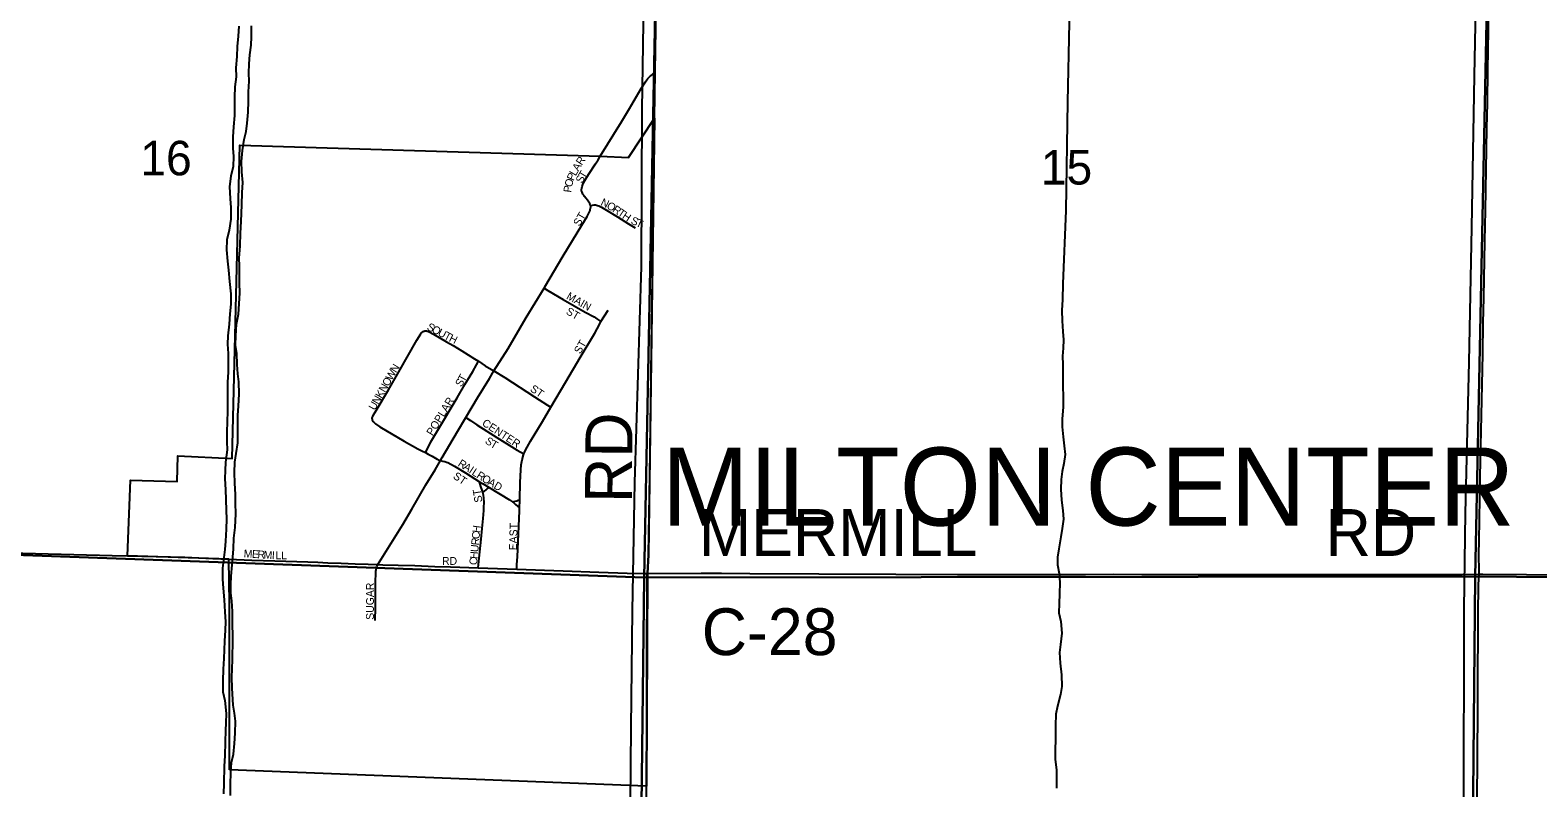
# Model space of a CAD drawing. Extents: x 1443599 to 1910620, y 1028088 to 1361369.
# Drawn here: x 1600373 to 1610028, y 1203107 to 1207961 of the extents above; entities that cross this region are included whole.
import ezdxf

# ---------------------------------------------------------------- set-up
doc = ezdxf.new("R2010")
doc.units = 0
for name, color, linetype in [('GM_X_City_Street', 7, 'Continuous'), ('GM_X_City_Street_Text', 7, 'Continuous'), ('GM_X_Corporation', 7, 'Continuous'), ('GM_X_Corporation_Text', 7, 'Continuous'), ('GM_X_County_Road', 7, 'Continuous'), ('GM_X_County_Road_Text', 7, 'Continuous'), ('GM_X_Minor_River', 7, 'Continuous'), ('GM_X_Section', 7, 'Continuous'), ('GM_X_Section_Text', 7, 'Continuous'), ('GM_X_Township_Road', 7, 'Continuous'), ('GM_X_Township_Road_Text', 7, 'Continuous')]:
    doc.layers.add(name, color=color, linetype=linetype)

msp = doc.modelspace()

# ---------------------------------------------------------------- linework, layer by layer
at = {"layer": 'GM_X_City_Street'}
for points in [[(1603913, 1206911.4), (1603907.2, 1206923.8), (1603905.8, 1206927.6), (1603904.6, 1206932.5), (1603904.5, 1206940.5), (1603905.9, 1206949.3), (1603908.3, 1206959.5), (1603912.7, 1206972.2), (1603917.5, 1206983.9), (1603932, 1207009.7), (1603949.4, 1207037), (1603994, 1207104.2), (1604010.4, 1207131.4), (1604023.5, 1207154.3)], [(1603962.1, 1206838.4), (1603961, 1206841.8), (1603959.5, 1206845.4), (1603957.2, 1206849.8), (1603951.7, 1206858.9), (1603942.3, 1206872.4), (1603931.6, 1206884.7), (1603923.6, 1206895.3), (1603917.7, 1206903.8), (1603913, 1206911.4)], [(1603664, 1206309), (1603668.8, 1206316.8), (1603786.5, 1206514.6), (1603905.1, 1206711.9), (1603939.5, 1206767.9), (1603954.7, 1206797.1), (1603958.2, 1206805.6), (1603960, 1206812.6), (1603961.9, 1206820.4), (1603962.7, 1206828.8), (1603962.5, 1206833.4), (1603962.1, 1206838.4)], [(1603962.1, 1206838.4), (1603973.8, 1206840.2), (1603984, 1206841.9), (1603989, 1206842.1), (1603993.1, 1206842.1), (1603999.8, 1206840.6), (1604005.8, 1206838.9), (1604015.7, 1206835), (1604032.8, 1206826.3), (1604064.6, 1206808.9), (1604134.7, 1206764.4), (1604204.6, 1206719.8), (1604247.3, 1206694.4)], [(1603342.8, 1205778.1), (1603433.6, 1205921.4), (1603550.3, 1206119.8), (1603664, 1206309)], [(1603664, 1206309), (1603688.9, 1206294.4), (1603786.9, 1206236.9), (1603927.6, 1206155.8), (1603984.4, 1206124.3), (1604002.9, 1206112.3), (1604028.5, 1206094.8)], [(1604028.5, 1206094.8), (1604074.8, 1206166.6)], [(1602562.2, 1205470.4), (1602562.6, 1205474.7), (1602563.5, 1205478.9), (1602565, 1205483.1), (1602567, 1205487), (1602572.2, 1205496.4), (1602582.6, 1205514.9), (1602667.1, 1205657.6), (1602734.4, 1205772), (1602848.5, 1205974.4), (1602874.2, 1206016.9), (1602876.8, 1206020.4), (1602879.8, 1206024), (1602882.7, 1206026.6), (1602885.4, 1206028.5), (1602888.1, 1206030.1), (1602890.4, 1206031.2), (1602893.6, 1206032.7), (1602896.6, 1206033.8), (1602899.5, 1206034.4), (1602902.5, 1206034.8)], [(1602902.5, 1206034.8), (1602906.9, 1206034.9), (1602910.7, 1206034.8), (1602914.6, 1206034), (1602920, 1206032.8), (1602923.6, 1206031.5), (1602928.3, 1206029.4), (1602955.1, 1206014.5), (1603039.7, 1205965.4), (1603081.8, 1205942.2), (1603136.9, 1205908), (1603219.4, 1205856), (1603243.9, 1205840.1)], [(1603707.9, 1205545.5), (1603803.9, 1205709.4), (1603895.1, 1205865), (1603989.1, 1206019.2), (1604004.7, 1206048), (1604011.5, 1206062.9), (1604028.5, 1206094.8)], [(1602905.1, 1205254.9), (1602917.7, 1205280), (1602939.9, 1205323.9), (1602989.2, 1205409), (1603106.6, 1205606.3), (1603156.3, 1205691.1), (1603207.4, 1205775.1), (1603231.5, 1205818), (1603243.9, 1205840.1)], [(1603243.9, 1205840.1), (1603287.5, 1205812), (1603342.8, 1205778.1)], [(1603162.2, 1205479.9), (1603237.2, 1205606.3), (1603313.6, 1205730.3), (1603342.8, 1205778.1)], [(1603342.8, 1205778.1), (1603412.3, 1205735.8), (1603603.8, 1205612.2), (1603686.1, 1205559.4), (1603707.9, 1205545.5)], [(1603534.5, 1205246.8), (1603538.1, 1205256.6), (1603545.1, 1205271.5), (1603577.5, 1205328.6), (1603654.7, 1205454.6), (1603707.9, 1205545.5)], [(1602562.2, 1205470.4), (1602562.7, 1205465.3), (1602563.6, 1205461.3), (1602565, 1205458.4), (1602567.9, 1205454.3), (1602573, 1205449.5), (1602585.4, 1205438.7), (1602612.5, 1205420), (1602769, 1205327.8), (1602855, 1205278.9), (1602880.6, 1205266.1), (1602905.1, 1205254.9)], [(1603000.6, 1205204.9), (1603011.4, 1205223.6), (1603109.8, 1205391.3), (1603162.2, 1205479.9)], [(1603162.2, 1205479.9), (1603192.4, 1205460.2), (1603234.3, 1205432.8), (1603361.4, 1205352.9), (1603474.7, 1205281.5), (1603491.3, 1205270.6), (1603534.5, 1205246.8)], [(1602905.1, 1205254.9), (1602922.7, 1205245.3), (1602946.9, 1205231.3), (1602979.5, 1205212.2), (1602985.2, 1205209.8), (1602991.3, 1205207.6), (1603000.6, 1205204.9)], [(1602598.7, 1204537.9), (1602621.1, 1204571.8), (1602696.6, 1204692.1), (1602760.2, 1204793.5), (1602817.3, 1204892.2), (1602907.7, 1205048.6), (1602965.9, 1205145.2), (1603000.6, 1205204.9)], [(1603000.6, 1205204.9), (1603015.8, 1205201), (1603028.3, 1205197.9), (1603039.5, 1205194), (1603046.9, 1205191), (1603090.4, 1205167.7), (1603161.2, 1205125.1), (1603251.2, 1205068.7)], [(1603508.5, 1204955.4), (1603510.3, 1205062.6), (1603515.1, 1205144.6), (1603518.4, 1205177.2), (1603524.2, 1205209.5), (1603532.4, 1205241.3), (1603534.5, 1205246.8)], [(1603272, 1204998.5), (1603267.5, 1205014.4), (1603260, 1205038.7), (1603251.2, 1205068.7)], [(1603251.2, 1205068.7), (1603273.1, 1205054.9), (1603311.9, 1205031.5)], [(1603241.3, 1204516.5), (1603243.5, 1204538.6), (1603261.8, 1204701.6), (1603267.8, 1204768.2), (1603273.5, 1204832.3), (1603278.1, 1204883.5), (1603279.3, 1204906.8), (1603279.6, 1204933), (1603277.8, 1204966), (1603275.4, 1204982.3), (1603272, 1204998.5)], [(1603272, 1204998.5), (1603282.7, 1205008.7), (1603292.8, 1205017.6), (1603300.7, 1205023.6), (1603311.9, 1205031.5)], [(1603311.9, 1205031.5), (1603442.6, 1204952.2), (1603456.3, 1204943.1), (1603461.9, 1204938.8)], [(1603461.9, 1204938.8), (1603479.6, 1204943), (1603489.1, 1204946.1), (1603499.1, 1204950.6), (1603508.5, 1204955.4)], [(1603461.9, 1204938.8), (1603469.4, 1204933.1), (1603481.9, 1204922.8), (1603507.3, 1204901.8)], [(1603489, 1204507.7), (1603490.6, 1204539.2), (1603493.1, 1204588.2), (1603501.3, 1204735.7), (1603506.9, 1204882.9), (1603507.3, 1204901.8)], [(1603507.3, 1204901.8), (1603508.4, 1204948), (1603508.5, 1204955.4)], [(1601644.6, 1204572.3), (1601792.1, 1204566.8), (1601939.5, 1204562.5), (1602152.3, 1204555.2), (1602214.8, 1204552.5), (1602278.9, 1204549.7), (1602364, 1204546), (1602453.7, 1204542.4), (1602538.1, 1204539.9), (1602598.7, 1204537.9)], [(1602582.7, 1204179.5), (1602585.2, 1204262.9), (1602584.2, 1204346.2), (1602585.6, 1204429.6), (1602586.3, 1204479.6), (1602587.1, 1204496.3), (1602588.5, 1204506.6), (1602590.5, 1204515.6), (1602592.7, 1204523), (1602598.7, 1204537.9)], [(1602598.7, 1204537.9), (1602630.8, 1204537.1), (1602729, 1204534.2), (1602837.2, 1204530.9), (1602965.4, 1204526.3), (1603065, 1204522.7), (1603241.3, 1204516.5)], [(1603241.3, 1204516.5), (1603489, 1204507.7)], [(1603489, 1204507.7), (1603785.7, 1204497.2), (1604015.1, 1204489.8), (1604195.2, 1204482.7), (1604309.7, 1204480.6), (1604325.5, 1204480.3)]]:
    msp.add_lwpolyline(points, dxfattribs=at)
at = {"layer": 'GM_X_Corporation'}
msp.add_lwpolyline([(1601649.3, 1203223), (1601649.6, 1203529), (1601649.8, 1203779.7), (1601650.2, 1204128.3), (1601650.3, 1204289.4), (1601644.6, 1204572.3), (1600996.9, 1204594.4), (1601015.7, 1205079.3), (1601315.3, 1205069.6), (1601319.7, 1205234.8), (1601666.5, 1205218.1), (1601716.8, 1207223.6), (1604023.5, 1207154.3), (1604204.3, 1207145.8), (1604371.5, 1207397.8), (1604331.7, 1204600.1), (1604325.5, 1204480.3), (1604320.1, 1203119.2)], close=True, dxfattribs=at)
at = {"layer": 'GM_X_County_Road'}
for points in [[(1598975.5, 1204649), (1599012.5, 1204647.8), (1599225.6, 1204641), (1599668.4, 1204627.4), (1599914.4, 1204622), (1600898.5, 1204596.6), (1600996.9, 1204594.4)], [(1600996.9, 1204594.4), (1601363.4, 1204584.7), (1601542.8, 1204577.3), (1601644.6, 1204572.3)], [(1604325.5, 1204480.3), (1604669.6, 1204482.8), (1604800.9, 1204483), (1604981.4, 1204481.4), (1605424.5, 1204479), (1605916.8, 1204476.2), (1606310.7, 1204474.5), (1606688.1, 1204474.4), (1606917.8, 1204474.6), (1607131.2, 1204474.9), (1607311.7, 1204475.6), (1607492.2, 1204474), (1607705.6, 1204474.1), (1608099.4, 1204474.7), (1608460.5, 1204474.4), (1608657.3, 1204475.1), (1609034.9, 1204474.7), (1609231.8, 1204474.2), (1609543.6, 1204475.3), (1609650.8, 1204475.4)], [(1609650.8, 1204475.4), (1609674.9, 1204475.5), (1609953.9, 1204473.4), (1610528.2, 1204467.9), (1610758, 1204467), (1611299.5, 1204462.2), (1611496.5, 1204460.6), (1611660.5, 1204458), (1611857.5, 1204456.8), (1612021.5, 1204453.7), (1612448.2, 1204451.4), (1612924.1, 1204444.2), (1613153.9, 1204441.1), (1613580.5, 1204433), (1613990.7, 1204428.1), (1614253.2, 1204424), (1614597.9, 1204417.3), (1614958.7, 1204412.4), (1614972.8, 1204412.4)]]:
    msp.add_lwpolyline(points, dxfattribs=at)
at = {"layer": 'GM_X_Minor_River'}
for points in [[(1604403.3, 1213648.8), (1604373.2, 1212325.9), (1604353.4, 1210904.5), (1604329.7, 1209964.4), (1604328, 1209743.9), (1604305.9, 1208422.9), (1604289.7, 1207452.7), (1604284.8, 1206446.4), (1604243.7, 1205063.9), (1604228, 1204242.3), (1604219.5, 1203494.9), (1604213.4, 1202765.4), (1604201.2, 1201909.9), (1604202.3, 1201739.5), (1604320.5, 1201741.6), (1604309.9, 1201104.5), (1604299.1, 1199730), (1604290.7, 1198624), (1604288.9, 1197550), (1604283.1, 1196474.1), (1604274.4, 1195470.4), (1604270.4, 1194386.5), (1604276, 1194117.9)], [(1607279.1, 1212459.6), (1607293.9, 1212389.2), (1607279.2, 1212347.4), (1607254.6, 1212309.7), (1607209.4, 1212242.3), (1607116.4, 1212071.6), (1607107.1, 1211757), (1607100.4, 1211233.9), (1607096.6, 1210648.6), (1607078.2, 1210029.5), (1607071.7, 1209520.4), (1607044.2, 1208713), (1607026.4, 1208009.7), (1607015.9, 1207502.8), (1607004.3, 1206805.4), (1606986.4, 1206336.6), (1606984.8, 1206236.8)], [(1609715.8, 1212435.1), (1609698.4, 1211635.8), (1609681.6, 1210632), (1609668.5, 1209612.1), (1609640.1, 1208750.8), (1609620, 1207668.9), (1609601.7, 1206697.2), (1609585.3, 1205833.7), (1609563.2, 1204868.1), (1609552.9, 1204255), (1609550.7, 1202918.4), (1609541.1, 1201980.7), (1609535.8, 1201423.6), (1609524.7, 1200632.3), (1609521, 1199933), (1609519.1, 1199211.6), (1609516.9, 1198600.5), (1609513.2, 1197652.8), (1609508.6, 1196650.9), (1609483.7, 1195871.9), (1609491.1, 1195114.3), (1609480, 1193964.4)], [(1601709.3, 1207987.5), (1601704.3, 1207923.4), (1601699.2, 1207857.3), (1601696.1, 1207793.2), (1601690.8, 1207719.1), (1601691.9, 1207662.9), (1601684.8, 1207598.9), (1601681.7, 1207532.8), (1601682.6, 1207466.6), (1601681.7, 1207414.4), (1601674.5, 1207342.4), (1601670.3, 1207278.1), (1601670.2, 1207206.1), (1601675.3, 1207151.8), (1601672.3, 1207087.7), (1601657.2, 1207025.8), (1601650.1, 1206959.8), (1601654.8, 1206881.5), (1601658.3, 1206824.3), (1601658.6, 1206751.1), (1601647.4, 1206679.1), (1601632.3, 1206617.2), (1601629.5, 1206553.9), (1601636.1, 1206480.8), (1601643.1, 1206424.5), (1601649.9, 1206352.2), (1601658.6, 1206271.9), (1601657.5, 1206205.7), (1601652.5, 1206143.7), (1601647.3, 1206077.6), (1601638.1, 1206003.6), (1601637.2, 1205949.4), (1601640.2, 1205889.2), (1601641.2, 1205829.1), (1601640.2, 1205770.9), (1601637.1, 1205706.8), (1601636.2, 1205648.7), (1601637.2, 1205590.6), (1601636.1, 1205522.4), (1601634.9, 1205450.3), (1601631.9, 1205390.2), (1601632.8, 1205324), (1601633.9, 1205273.9), (1601624.6, 1205193.8), (1601621.7, 1205139.8), (1601620.8, 1205089.6), (1601623.6, 1205017.4), (1601626.6, 1204955.2), (1601629.4, 1204885), (1601630.5, 1204830.9), (1601629.4, 1204764.8), (1601624.2, 1204688.7), (1601619.2, 1204634.6), (1601612.1, 1204566.6), (1601605.2, 1204514.6), (1601604.1, 1204444.4), (1601609.1, 1204386.2), (1601615.9, 1204311.9), (1601620.6, 1204235.7), (1601623.5, 1204171.5), (1601622.6, 1204117.4), (1601617.5, 1204047.3), (1601616.5, 1203991.2), (1601613.6, 1203937.1), (1601608.4, 1203867.1), (1601608, 1203794.1), (1601608, 1203722.8), (1601619.1, 1203666.4), (1601627.8, 1203584.1), (1601626.8, 1203524), (1601623.9, 1203473.9), (1601622.7, 1203401.8), (1601619.3, 1203313.7), (1601616.1, 1203245.6), (1601614.3, 1203135.4), (1601611.2, 1203069.3)], [(1601714.8, 1206279), (1601713.8, 1206341.1), (1601714.7, 1206391.2), (1601713.7, 1206451.4), (1601712.5, 1206501.6), (1601717.8, 1206579.7), (1601721.2, 1206661.8), (1601724.4, 1206736), (1601727.3, 1206788), (1601728.2, 1206842.2), (1601731.5, 1206920.3), (1601734.6, 1206986.4), (1601729.7, 1207052.7), (1601726.9, 1207120.9), (1601732.1, 1207191), (1601743.2, 1207261), (1601756.1, 1207312.9), (1601763, 1207364.9), (1601768.2, 1207435), (1601771.4, 1207507.2), (1601772.4, 1207565.3), (1601775.5, 1207635.4), (1601774.4, 1207685.6), (1601775.4, 1207745.7), (1601780.4, 1207803.8), (1601787.4, 1207865.9), (1601790.3, 1207917.9), (1601791.5, 1207988.1)], [(1601657, 1203058.5), (1601656.3, 1203132.7), (1601657.4, 1203200.8), (1601662.6, 1203268.9), (1601675.5, 1203322.8), (1601682.6, 1203390.8), (1601685.7, 1203458.9), (1601689, 1203535), (1601681.8, 1203585.2), (1601672.7, 1203637.5), (1601666.5, 1203745.8), (1601665.7, 1203816), (1601666.5, 1203868.1), (1601669.6, 1203932.2), (1601671.7, 1204056.4), (1601669.7, 1204180.8), (1601668.7, 1204236.9), (1601663.8, 1204305.1), (1601658.7, 1204357.3), (1601657.5, 1204409.5), (1601660.4, 1204463.5), (1601667.7, 1204535.6), (1601670.5, 1204585.7), (1601675.4, 1204639.7), (1601678.5, 1204707.8), (1601685.7, 1204775.8), (1601691.2, 1204863.9), (1601688.3, 1204932.2), (1601687.2, 1204986.3), (1601684.4, 1205058.5), (1601681.5, 1205126.7), (1601684.6, 1205192.8), (1601691.6, 1205248.8), (1601702.7, 1205316.8), (1601703.6, 1205366.9), (1601702.7, 1205435.1), (1601703.7, 1205493.2), (1601706.7, 1205555.3), (1601712, 1205629.4), (1601709.2, 1205707.6), (1601702.1, 1205759.9), (1601699.1, 1205820.1), (1601696.3, 1205890.3), (1601689.1, 1205942.6), (1601690.1, 1206002.7), (1601695.4, 1206078.8), (1601706.5, 1206142.8), (1601711.6, 1206208.8), (1601714.8, 1206279)], [(1606984.8, 1206236.8), (1606979.5, 1206164.4), (1606982.5, 1206100.2), (1606985.3, 1206030), (1606990.4, 1205977.8), (1606987.5, 1205923.7), (1606984.7, 1205873.6), (1606985.8, 1205819.5), (1606984.9, 1205763.4), (1606985.7, 1205693.2), (1606988.1, 1205599), (1606987.2, 1205546.9), (1606982, 1205470.8), (1606981.1, 1205420.7), (1606988.1, 1205356.5), (1606995.1, 1205298.2), (1607000.2, 1205244), (1606993.2, 1205186), (1606982.4, 1205134.1), (1606975.5, 1205082.1), (1606972.4, 1205020), (1606977.3, 1204949.8), (1606986.2, 1204883.5), (1606989.3, 1204829.3), (1606982.3, 1204769.3), (1606973.4, 1204715.3), (1606960.1, 1204639.4), (1606951.2, 1204585.4), (1606952.3, 1204535.3), (1606963.4, 1204481), (1606966.5, 1204422.8), (1606965.3, 1204350.7), (1606962.2, 1204288.6), (1606961.2, 1204228.5), (1606972.3, 1204174.2), (1606979.1, 1204097.9), (1606971.9, 1204025.9), (1606965, 1203973.9), (1606967.9, 1203905.7), (1606976.6, 1203831.4), (1606979.4, 1203757.2), (1606970.5, 1203705.3), (1606951.3, 1203631.4), (1606940.4, 1203579.5), (1606939.2, 1203507.4), (1606937.9, 1203427.2), (1606936.4, 1203341.1), (1606937.6, 1203291), (1606944.4, 1203220.7), (1606945.4, 1203156.6), (1606944.5, 1203104.5)]]:
    msp.add_lwpolyline(points, dxfattribs=at)
at = {"layer": 'GM_X_Section'}
for points in [[(1604408.8, 1209830.1), (1604304.9, 1204455.8), (1598964, 1204647.2), (1599140.9, 1209958.3)], [(1609736, 1209792.9), (1609626.7, 1204460.7), (1604304.9, 1204455.8), (1604408.8, 1209830.1)], [(1615038.9, 1209730), (1614935.8, 1204419.7), (1609626.7, 1204460.7), (1609736, 1209792.9)], [(1598964, 1204647.2), (1604304.9, 1204455.8), (1604242.1, 1199154.9), (1598980.5, 1199295.2)], [(1604304.9, 1204455.8), (1609626.7, 1204460.7), (1609577.3, 1199123.6), (1604242.1, 1199154.9)], [(1609626.7, 1204460.7), (1614935.8, 1204419.7), (1614840.6, 1199097.2), (1609577.3, 1199123.6)]]:
    msp.add_lwpolyline(points, close=True, dxfattribs=at)
at = {"layer": 'GM_X_Township_Road'}
for points in [[(1604375.9, 1207692.9), (1604378, 1207835.2), (1604382.7, 1208097.8), (1604385.7, 1208294.8), (1604392.7, 1208655.8), (1604396.5, 1208836.3), (1604403.6, 1209131.7), (1604411.4, 1209492.8), (1604415.8, 1209689.7), (1604418.4, 1209820.1)], [(1609650.8, 1204475.4), (1609651.4, 1204492.3), (1609650.7, 1204607.2), (1609651.7, 1204689.2), (1609659, 1205099.4), (1609674.5, 1205886.9), (1609677.6, 1206083.8), (1609680.9, 1206247.8), (1609687.8, 1206608.8), (1609691.9, 1206805.6), (1609701.2, 1207330.7), (1609705.5, 1207494.7), (1609707.9, 1207708), (1609718.4, 1208347.8), (1609725.8, 1208626.7), (1609729.6, 1208856.4), (1609746.6, 1209610.7)], [(1604023.5, 1207154.3), (1604159.2, 1207374.3), (1604210.4, 1207459.4), (1604285.9, 1207588.2), (1604312.6, 1207630.5), (1604322.5, 1207644.1), (1604328.9, 1207651.6), (1604334.7, 1207657.6), (1604342, 1207664.3), (1604347.5, 1207669.2), (1604375.9, 1207692.9)], [(1604371.5, 1207397.8), (1604375.9, 1207692.9)], [(1604325.5, 1204480.3), (1604331.7, 1204600.1), (1604335.5, 1204731.3), (1604341.8, 1205108.7), (1604348.9, 1205748.7), (1604350.9, 1205945.6), (1604355.8, 1206208.1), (1604360.9, 1206585.5), (1604364.7, 1206864.4), (1604369.7, 1207192.6), (1604371.5, 1207397.8)], [(1604320.1, 1203119.2), (1604322, 1203566.5), (1604322.1, 1203960.3), (1604323.2, 1204419.8), (1604324.9, 1204469), (1604325.5, 1204480.3)], [(1609647.8, 1204380.4), (1609648.3, 1204410.4), (1609650.8, 1204475.4)], [(1609632, 1201801.5), (1609635, 1201998.3), (1609635.6, 1202064), (1609637.4, 1202178.8), (1609637.4, 1202359.3), (1609636.3, 1202507), (1609638.2, 1202720.3), (1609639.2, 1203015.6), (1609642.7, 1203606.4), (1609642.9, 1203901.7), (1609644.5, 1204033), (1609645.7, 1204246.3), (1609647.8, 1204380.4)], [(1604296.4, 1201824.2), (1604305.7, 1201905.4), (1604309.3, 1202003.8), (1604313.1, 1202233.6), (1604318.7, 1202627.5), (1604319.1, 1202840.9), (1604320.1, 1203023.4), (1604320.1, 1203119.2)]]:
    msp.add_lwpolyline(points, dxfattribs=at)

# ---------------------------------------------------------------- texts
at = {"layer": 'GM_X_City_Street_Text'}
for s, rotation, p in [('A', 59.20866, (1603883.5, 1207054.2)), ('R', 57.09115, (1603905.8, 1207091.5)), ('O', 73.71531, (1603840.9, 1206952.2)), ('P', 66.41755, (1603852.7, 1206992.8)), ('L', 60.17038, (1603866.1, 1207023.8)), ('S', 62.66518, (1603907.6, 1206976.1)), ('T', 59.06904, (1603923.3, 1207006.6)), ('P', 82.93259, (1603837, 1206919.3)), ('ST', 60.25679, (1603891.2, 1206701.2)), ('N', 334.78376, (1604021.9, 1206841.6)), ('O', 328.95378, (1604060.5, 1206823.5)), ('R', 326.09439, (1604097.6, 1206801.1)), ('T', 326.02198, (1604130.5, 1206779.1)), ('H', 326.39971, (1604160, 1206759.2)), ('S', 334.3463, (1604214.7, 1206724.6)), ('T', 335.72481, (1604247.6, 1206708.8)), ('MAIN', 330.64646, (1603802.7, 1206242.8)), ('ST', 330.24504, (1603799.7, 1206146.1)), ('S', 332.38399, (1602909.3, 1206044.9)), ('O', 332.40242, (1602940.5, 1206028.6)), ('U', 332.40242, (1602979.5, 1206008.2)), ('T', 332.41459, (1603018.5, 1205987.8)), ('H', 333.82787, (1603050.9, 1205970.9)), ('ST', 60.24503, (1603895.6, 1205882.8)), ('O', 60.27679, (1602667.2, 1205674.9)), ('W', 60.29021, (1602689, 1205713.1)), ('N', 58.23786, (1602717.1, 1205762.4)), ('T', 61.18578, (1603152.8, 1205703.5)), ('K', 60.29297, (1602623.6, 1205598.5)), ('N', 60.29578, (1602645.4, 1205636.7)), ('S', 59.88909, (1603134.6, 1205672)), ('ST', 325.30922, (1603570.3, 1205652.7)), ('U', 60.29578, (1602579.9, 1205522)), ('N', 60.27679, (1602601.7, 1205560.2)), ('POPLAR', 58.67446, (1602949.5, 1205359.1)), ('CENTER', 326.88503, (1603262.3, 1205432.7)), ('S', 323.86217, (1603281.5, 1205319.6)), ('T', 329.97763, (1603314.8, 1205295.6)), ('R', 327.35377, (1603108, 1205173.3)), ('A', 327.3688, (1603141.4, 1205151.9)), ('I', 327.36456, (1603178.4, 1205128.2)), ('L', 327.34027, (1603196.9, 1205116.3)), ('ST', 325.30922, (1603076.9, 1205093.6)), ('R', 327.34719, (1603226.6, 1205097.3)), ('O', 328.38822, (1603260.8, 1205075.4)), ('A', 329.38107, (1603299, 1205051.9)), ('D', 329.41166, (1603336.9, 1205029.4)), ('ST', 98.97678, (1603269.6, 1204939.6)), ('H', 82.59308, (1603253.8, 1204738)), ('EAST', 88.3643, (1603489.5, 1204628.8)), ('R', 84.58859, (1603246.4, 1204659.6)), ('C', 84.57693, (1603250.1, 1204699)), ('M', 356.41003, (1601739.5, 1204584.5)), ('E', 356.41855, (1601792.2, 1204581.2)), ('R', 356.40398, (1601827.4, 1204579)), ('M', 356.40347, (1601866.9, 1204576.5)), ('I', 356.45314, (1601919.6, 1204573.2)), ('L', 359.44774, (1601944.4, 1204571.8)), ('L', 359.87952, (1601980, 1204571.4)), ('RD', 0.00001, (1603010.5, 1204536.1)), ('C', 84.6011, (1603234.3, 1204532.6)), ('H', 84.58628, (1603238.1, 1204572)), ('U', 84.59385, (1603242.2, 1204615.8)), ('SUGAR', 90, (1602574.3, 1204184.2))]:
    msp.add_text(s, height=50, rotation=rotation, dxfattribs=at).set_placement(p)
at = {"layer": 'GM_X_Corporation_Text'}
msp.add_text('MILTON CENTER', height=500, rotation=0.00001, dxfattribs=at).set_placement((1604418.5, 1204787.6))
at = {"layer": 'GM_X_County_Road_Text'}
for s, p in [('MERMILL', (1604656.1, 1204593.3)), ('RD', (1608668.9, 1204593.3)), ('C-28', (1604673.7, 1203957.7))]:
    msp.add_text(s, height=300, rotation=0.00001, dxfattribs=at).set_placement(p)
at = {"layer": 'GM_X_Section_Text'}
for s, p in [('16', (1601078.9, 1207031.3)), ('15', (1606845.1, 1206972.4))]:
    msp.add_text(s, height=221, rotation=0.00001, dxfattribs=at).set_placement(p)
at = {"layer": 'GM_X_Township_Road_Text'}
msp.add_text('RD', height=300, rotation=89.51523, dxfattribs=at).set_placement((1604225.8, 1204931.5))

doc.saveas('drawing.dxf')
